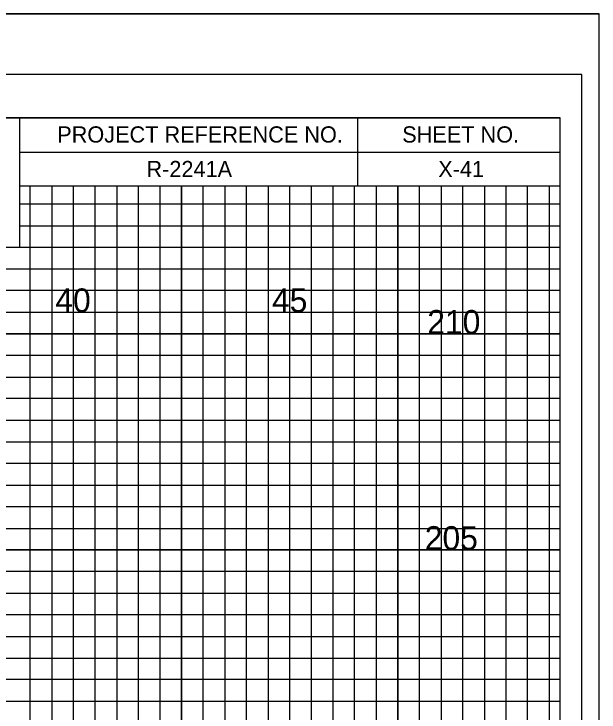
# Model space of a CAD drawing. Extents: x -4 to 103, y -2 to 6583.
# Drawn here: x 89.88 to 103.4, y 2884.25 to 2900.4 of the extents above; entities that cross this region are included whole.
import ezdxf

# ---------------------------------------------------------------- set-up
doc = ezdxf.new("R2010")
doc.units = 0
for name, color, linetype in [('Prop XS Elevation Labels', 7, 'Continuous'), ('Prop XS Offset Labels', 7, 'Continuous'), ('Prop XS Project Number', 7, 'Continuous'), ('Prop XS Sheet Number', 7, 'Continuous'), ('Sheet Cross Section CELL', 7, 'Continuous'), ('Sheet Cross Section Grid Major CELL', 7, 'Continuous'), ('Sheet Cross Section Grid Middle CELL', 7, 'Continuous'), ('Sheet Cutting Line CELL', 7, 'Continuous'), ('Sheet DOT Grid CELL', 7, 'Continuous'), ('Sheet Plot Border Inside CELL', 7, 'Continuous'), ('Sheet Plot Border Outside CELL', 7, 'Continuous')]:
    doc.layers.add(name, color=color, linetype=linetype)

msp = doc.modelspace()

# ---------------------------------------------------------------- linework, layer by layer
at = {"layer": 'Sheet Cross Section CELL'}
for p, q in [((90, 2898), (102.5, 2898)), ((90, 2898), (102.5, 2898)), ((97.825, 2896.425), (97.825, 2898)), ((101.875, 2898), (101.875, 2898)), ((102.5, 2898), (102.5, 2898)), ((102.5, 2896.425), (102.5, 2898)), ((102.5, 2898), (102.5, 2898)), ((102.5, 2898), (102.5, 2898)), ((102.5, 2896.425), (102.5, 2898)), ((90, 2897.2), (102.5, 2897.2)), ((90, 2896.425), (102.5, 2896.425)), ((99.4, 2896.425), (99.4, 2896.425)), ((99.4, 2896.425), (99.4, 2896.425))]:
    msp.add_line(p, q, dxfattribs=at)
for points in [[(102.5, 2898), (0, 2898), (0, 2833), (102.5, 2833)], [(83.75, 2898), (90, 2898), (90, 2895), (83.75, 2895)]]:
    msp.add_lwpolyline(points, close=True, dxfattribs=at)
at = {"layer": 'Sheet Cross Section Grid Major CELL'}
for points in [[(91.25, 2833), (91.25, 2896.425), (93.75, 2896.425), (93.75, 2833)], [(96.25, 2833), (96.25, 2896.425), (98.75, 2896.425), (98.75, 2833)], [(101.25, 2833), (101.25, 2896.425)], [(90, 2895.5), (102.5, 2895.5)], [(0, 2890.5), (102.5, 2890.5), (102.5, 2893), (0, 2893)], [(0, 2885.5), (102.5, 2885.5), (102.5, 2888), (0, 2888)]]:
    msp.add_lwpolyline(points, dxfattribs=at)
at = {"layer": 'Sheet Cross Section Grid Middle CELL'}
for points in [[(90.25, 2833), (90.25, 2896.425), (90.75, 2896.425), (90.75, 2833)], [(91.75, 2833), (91.75, 2896.425), (92.25, 2896.425), (92.25, 2833)], [(92.75, 2833), (92.75, 2896.425), (93.25, 2896.425), (93.25, 2833)], [(94.25, 2833), (94.25, 2896.425), (94.75, 2896.425), (94.75, 2833)], [(95.25, 2833), (95.25, 2896.425), (95.75, 2896.425), (95.75, 2833)], [(96.75, 2833), (96.75, 2896.425), (97.25, 2896.425), (97.25, 2833)], [(97.75, 2833), (97.75, 2896.425), (98.25, 2896.425), (98.25, 2833)], [(99.25, 2833), (99.25, 2896.425), (99.75, 2896.425), (99.75, 2833)], [(100.25, 2833), (100.25, 2896.425)], [(100.25, 2896.425), (100.75, 2896.425), (100.75, 2833), (101.75, 2833), (101.75, 2896.425), (102.25, 2896.425), (102.25, 2833)], [(102.5, 2895), (102.5, 2896), (90, 2896)], [(0, 2894.5), (102.5, 2894.5), (102.5, 2895), (0, 2895)], [(0, 2893.5), (102.5, 2893.5), (102.5, 2894), (0, 2894)], [(0, 2892), (102.5, 2892), (102.5, 2892.5), (0, 2892.5)], [(0, 2891), (102.5, 2891), (102.5, 2891.5), (0, 2891.5)], [(0, 2889.5), (102.5, 2889.5), (102.5, 2890), (0, 2890)], [(0, 2888.5), (102.5, 2888.5), (102.5, 2889), (0, 2889)], [(0, 2887), (102.5, 2887), (102.5, 2887.5), (0, 2887.5)], [(0, 2886), (102.5, 2886), (102.5, 2886.5), (0, 2886.5)], [(0, 2884.5), (102.5, 2884.5), (102.5, 2885), (0, 2885)]]:
    msp.add_lwpolyline(points, dxfattribs=at)
at = {"layer": 'Sheet Cutting Line CELL'}
msp.add_line((-3.5, 2900.4), (103.4, 2900.4), dxfattribs=at)
at = {"layer": 'Sheet DOT Grid CELL'}
for p, q in [((91.25, 2833), (91.25, 2896.425)), ((93.75, 2833), (93.75, 2896.425)), ((96.25, 2833), (96.25, 2896.425)), ((98.75, 2833), (98.75, 2896.425)), ((101.25, 2833), (101.25, 2896.425)), ((90, 2895.5), (102.5, 2895.5)), ((0, 2893), (102.5, 2893)), ((0, 2890.5), (102.5, 2890.5)), ((0, 2888), (102.5, 2888)), ((0, 2885.5), (102.5, 2885.5))]:
    msp.add_line(p, q, dxfattribs=at)
at = {"layer": 'Sheet Plot Border Inside CELL'}
msp.add_lwpolyline([(103, 2899), (-2.8, 2899), (-2.8, 2832), (103, 2832)], close=True, dxfattribs=at)
at = {"layer": 'Sheet Plot Border Outside CELL'}
msp.add_lwpolyline([(103.4, 2900.4), (-3.5, 2900.4), (-3.5, 2830.575), (103.4, 2830.575)], close=True, dxfattribs=at)

# ---------------------------------------------------------------- texts
at = {"layer": 'Prop XS Elevation Labels'}
for s, p in [('210', (99.43, 2893)), ('205', (99.372, 2888))]:
    msp.add_text(s, height=0.55, dxfattribs=at).set_placement(p)
at = {"layer": 'Prop XS Offset Labels'}
for s, p in [('40', (90.831, 2893.5)), ('45', (95.84, 2893.5))]:
    msp.add_text(s, height=0.55, dxfattribs=at).set_placement(p)
at = {"layer": 'Prop XS Project Number'}
msp.add_text('R-2241A', height=0.375, dxfattribs=at).set_placement((92.938, 2896.625))
at = {"layer": 'Prop XS Sheet Number'}
msp.add_text('X-41', height=0.375, dxfattribs=at).set_placement((99.683, 2896.625))
at = {"layer": 'Sheet Cross Section CELL'}
for s, p in [('PROJECT REFERENCE NO.', (90.875, 2897.425)), ('SHEET NO.', (98.85, 2897.425))]:
    msp.add_text(s, height=0.375, dxfattribs=at).set_placement(p)

doc.saveas('drawing.dxf')
